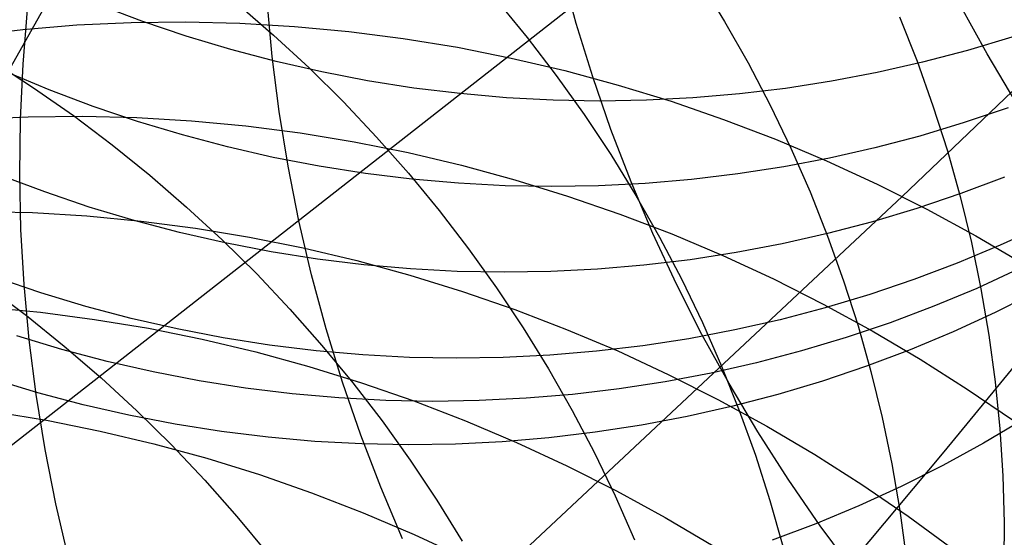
# Model space of a CAD drawing. Header units: millimetres. Extents: x 119 to 175.9, y -203.1 to -153.8.
# Tile 354 of 377: x 162.524 to 163.267, y -157.742 to -157.351. Entities that reach past the tile are written whole.
import ezdxf

# ---------------------------------------------------------------- set-up
doc = ezdxf.new("R2010")
doc.units = ezdxf.units.MM
doc.header["$MEASUREMENT"] = 0
doc.layers.add('Layer 01', color=5, linetype='Continuous', true_color=0x0000ff)
doc.layers.add('Livello 03', color=5, linetype='Continuous', true_color=0x0000ff)

msp = doc.modelspace()

# ---------------------------------------------------------------- linework, layer by layer
at = {"layer": 'Layer 01'}
for p, q in [((163.19007, -157.48448, 53.66773), (163.6876, -157.00891, 55.70576)), ((162.58788, -157.26168, 7.72044), (162.25857, -157.84673, 11.03245)), ((162.94422, -157.35381, 60.90064), (162.93322, -157.31316, 60.89371)), ((163.03716, -157.32154, 15.98706), (163.05604, -157.35231, 15.98236)), ((162.61641, -157.35215, 8.12244), (162.58337, -157.33968, 8.12139)), ((162.68826, -157.33876, 17.16435), (162.71588, -157.36267, 17.16204)), ((162.71475, -157.37875, 59.80621), (162.71093, -157.33711, 59.79779)), ((162.884, -157.33636, 16.58532), (162.90705, -157.36442, 16.5816)), ((163.25412, -157.37674, 62.0876), (163.23365, -157.33958, 62.08294)), ((162.52687, -157.38464, 58.788), (162.53031, -157.34329, 58.77821)), ((163.18806, -157.34897, 15.36264), (163.20128, -157.3823, 15.35685)), ((162.52675, -157.35836, 53.8096), (162.56746, -157.35504, 53.79827)), ((162.56746, -157.35504, 53.79827), (162.60835, -157.35315, 53.78724)), ((162.60835, -157.35315, 53.78724), (162.64936, -157.3527, 53.77652)), ((162.64985, -157.36348, 8.12372), (162.61641, -157.35215, 8.12244)), ((162.64936, -157.3527, 53.77652), (162.69044, -157.35368, 53.76612)), ((162.69044, -157.35368, 53.76612), (162.73155, -157.3561, 53.75605)), ((162.73155, -157.3561, 53.75605), (162.77263, -157.35994, 53.74632)), ((162.95662, -157.3941, 60.90725), (162.94422, -157.35381, 60.90064)), ((163.05604, -157.35231, 15.98236), (163.07385, -157.38368, 15.97739)), ((162.48626, -157.3631, 53.8212), (162.52675, -157.35836, 53.8096)), ((162.68364, -157.37366, 8.12521), (162.64985, -157.36348, 8.12372)), ((162.71588, -157.36267, 17.16204), (162.74266, -157.38748, 17.15942)), ((162.77263, -157.35994, 53.74632), (162.81363, -157.36521, 53.73695)), ((162.81363, -157.36521, 53.73695), (162.85451, -157.3719, 53.72795)), ((162.90705, -157.36442, 16.5816), (162.92911, -157.39323, 16.57758)), ((163.27284, -157.36414, 8.18119), (163.23932, -157.37425, 8.17648)), ((162.71776, -157.38268, 8.12692), (162.68364, -157.37366, 8.12521)), ((162.72002, -157.42029, 59.81434), (162.71475, -157.37875, 59.80621)), ((162.85451, -157.3719, 53.72795), (162.89522, -157.38, 53.71933)), ((163.23932, -157.37425, 8.17648), (163.20545, -157.38319, 8.17191)), ((163.27585, -157.41322, 62.09191), (163.25412, -157.37674, 62.0876)), ((162.50407, -157.38236, 17.71764), (162.53478, -157.40241, 17.71656)), ((162.52489, -157.42614, 58.79755), (162.52687, -157.38464, 58.788)), ((162.75215, -157.39052, 8.12884), (162.71776, -157.38268, 8.12692)), ((162.89522, -157.38, 53.71933), (162.9357, -157.38951, 53.7111)), ((163.07385, -157.38368, 15.97739), (163.09056, -157.41562, 15.97216)), ((163.20545, -157.38319, 8.17191), (163.17127, -157.39096, 8.16751)), ((163.20128, -157.3823, 15.35685), (163.21333, -157.41603, 15.35085)), ((162.54664, -157.40407, 8.5082), (162.514, -157.39046, 8.50736)), ((162.74266, -157.38748, 17.15942), (162.76857, -157.41316, 17.15648)), ((162.78678, -157.39718, 8.13097), (162.75215, -157.39052, 8.12884)), ((162.92911, -157.39323, 16.57758), (162.95017, -157.42274, 16.57327)), ((162.9357, -157.38951, 53.7111), (162.97591, -157.4004, 53.70327)), ((163.17127, -157.39096, 8.16751), (163.13682, -157.39754, 8.16327)), ((162.8216, -157.40264, 8.13332), (162.78678, -157.39718, 8.13097)), ((162.9704, -157.434, 60.91353), (162.95662, -157.3941, 60.90725)), ((162.97591, -157.4004, 53.70327), (163.01581, -157.41267, 53.69585)), ((163.13682, -157.39754, 8.16327), (163.10214, -157.40293, 8.1592)), ((162.53478, -157.40241, 17.71656), (162.56478, -157.42348, 17.71514)), ((162.57973, -157.41656, 8.50926), (162.54664, -157.40407, 8.5082)), ((162.85658, -157.4069, 8.13586), (162.8216, -157.40264, 8.13332)), ((162.89167, -157.40997, 8.13862), (162.85658, -157.4069, 8.13586)), ((163.06728, -157.40713, 8.1553), (163.03227, -157.41011, 8.15159)), ((163.10214, -157.40293, 8.1592), (163.06728, -157.40713, 8.1553)), ((162.76857, -157.41316, 17.15648), (162.79359, -157.43968, 17.15323)), ((162.92682, -157.41182, 8.14157), (162.89167, -157.40997, 8.13862)), ((162.962, -157.41246, 8.14472), (162.92682, -157.41182, 8.14157)), ((162.99717, -157.41189, 8.14806), (162.962, -157.41246, 8.14472)), ((163.03227, -157.41011, 8.15159), (162.99717, -157.41189, 8.14806)), ((163.01581, -157.41267, 53.69585), (163.05533, -157.4263, 53.68884)), ((163.09056, -157.41562, 15.97216), (163.10613, -157.44807, 15.96668)), ((162.61321, -157.42791, 8.51056), (162.57973, -157.41656, 8.50926)), ((162.72673, -157.46168, 59.82217), (162.72002, -157.42029, 59.81434)), ((162.95017, -157.42274, 16.57327), (162.97018, -157.45293, 16.56869)), ((163.21333, -157.41603, 15.35085), (163.22419, -157.45013, 15.34462)), ((163.27013, -157.41752, 8.57444), (163.23696, -157.42878, 8.56944)), ((162.49, -157.42622, 53.50131), (162.53082, -157.42437, 53.49013)), ((162.52435, -157.46774, 58.80684), (162.52489, -157.42614, 58.79755)), ((162.53082, -157.42437, 53.49013), (162.57177, -157.42396, 53.47926)), ((162.56478, -157.42348, 17.71514), (162.59406, -157.44553, 17.71339)), ((162.57177, -157.42396, 53.47926), (162.61279, -157.42497, 53.46871)), ((162.61279, -157.42497, 53.46871), (162.65384, -157.42742, 53.45849)), ((162.64705, -157.43811, 8.51207), (162.61321, -157.42791, 8.51056)), ((162.65384, -157.42742, 53.45849), (162.69486, -157.4313, 53.44863)), ((163.05533, -157.4263, 53.68884), (163.09443, -157.44128, 53.68226)), ((163.23696, -157.42878, 8.56944), (163.20341, -157.43889, 8.56459)), ((162.68121, -157.44714, 8.51381), (162.64705, -157.43811, 8.51207)), ((162.69486, -157.4313, 53.44863), (162.7358, -157.4366, 53.43912)), ((162.7358, -157.4366, 53.43912), (162.77662, -157.44332, 53.42998)), ((162.98556, -157.47344, 60.91947), (162.9704, -157.434, 60.91353)), ((162.59406, -157.44553, 17.71339), (162.62256, -157.46854, 17.71131)), ((162.77662, -157.44332, 53.42998), (162.81727, -157.45145, 53.42123)), ((162.79359, -157.43968, 17.15323), (162.81767, -157.46701, 17.14967)), ((163.09443, -157.44128, 53.68226), (163.13308, -157.45758, 53.67612)), ((163.20341, -157.43889, 8.56459), (163.1695, -157.44783, 8.55991)), ((162.71565, -157.455, 8.51577), (162.68121, -157.44714, 8.51381)), ((162.81727, -157.45145, 53.42123), (162.8577, -157.46098, 53.41286)), ((162.97018, -157.45293, 16.56869), (162.98914, -157.48375, 16.56383)), ((163.10613, -157.44807, 15.96668), (163.12057, -157.48101, 15.96096)), ((163.1695, -157.44783, 8.55991), (163.13528, -157.45559, 8.55538)), ((163.22419, -157.45013, 15.34462), (163.23385, -157.48454, 15.33819)), ((162.75033, -157.46167, 8.51795), (162.71565, -157.455, 8.51577)), ((163.13528, -157.45559, 8.55538), (163.10079, -157.46216, 8.55103)), ((163.13308, -157.45758, 53.67612), (163.17121, -157.47519, 53.67041)), ((162.52528, -157.50939, 58.81585), (162.52435, -157.46774, 58.80684)), ((162.73488, -157.50287, 59.8297), (162.72673, -157.46168, 59.82217)), ((162.78519, -157.46715, 8.52034), (162.75033, -157.46167, 8.51795)), ((162.82022, -157.47143, 8.52295), (162.78519, -157.46715, 8.52034)), ((162.81767, -157.46701, 17.14967), (162.84079, -157.49512, 17.14581)), ((162.8577, -157.46098, 53.41286), (162.89786, -157.4719, 53.4049)), ((163.06608, -157.46755, 8.54686), (163.03117, -157.47173, 8.54286)), ((163.10079, -157.46216, 8.55103), (163.06608, -157.46755, 8.54686)), ((162.54321, -157.48113, 8.88604), (162.51008, -157.46862, 8.88497)), ((162.62256, -157.46854, 17.71131), (162.65026, -157.49249, 17.7089)), ((162.85535, -157.47451, 8.52576), (162.82022, -157.47143, 8.52295)), ((162.89055, -157.47637, 8.52878), (162.85535, -157.47451, 8.52576)), ((162.89786, -157.4719, 53.4049), (162.93769, -157.48419, 53.39735)), ((162.99613, -157.4747, 8.53905), (162.96098, -157.47647, 8.53543)), ((163.00207, -157.51239, 60.92507), (162.98556, -157.47344, 60.91947)), ((163.03117, -157.47173, 8.54286), (162.99613, -157.4747, 8.53905)), ((163.17121, -157.47519, 53.67041), (163.20879, -157.49409, 53.66516)), ((163.26723, -157.46991, 8.95785), (163.23446, -157.48231, 8.95258)), ((162.57674, -157.4925, 8.88735), (162.54321, -157.48113, 8.88604)), ((162.92577, -157.47703, 8.53201), (162.89055, -157.47637, 8.52878)), ((162.96098, -157.47647, 8.53543), (162.92577, -157.47703, 8.53201)), ((163.12057, -157.48101, 15.96096), (163.13385, -157.51439, 15.95501)), ((163.23446, -157.48231, 8.95258), (163.20126, -157.49356, 8.94746)), ((161.90688, -158.68652, 48.95931), (163.19007, -157.48448, 53.66773)), ((162.93769, -157.48419, 53.39735), (162.97716, -157.49785, 53.39023)), ((162.98914, -157.48375, 16.56383), (163.00701, -157.51517, 16.55871)), ((163.23385, -157.48454, 15.33819), (163.2423, -157.51924, 15.33155)), ((162.49308, -157.49568, 53.18236), (162.53404, -157.49673, 53.17168)), ((162.53404, -157.49673, 53.17168), (162.57503, -157.49921, 53.16133)), ((162.61062, -157.50272, 8.88888), (162.57674, -157.4925, 8.88735)), ((162.65026, -157.49249, 17.7089), (162.67712, -157.51733, 17.70617)), ((162.84079, -157.49512, 17.14581), (162.86293, -157.52397, 17.14166)), ((163.20126, -157.49356, 8.94746), (163.16767, -157.50367, 8.9425)), ((163.20879, -157.49409, 53.66516), (163.24577, -157.51425, 53.66035)), ((162.57503, -157.49921, 53.16133), (162.61599, -157.50312, 53.15134)), ((162.64483, -157.51177, 8.89065), (162.61062, -157.50272, 8.88888)), ((162.61599, -157.50312, 53.15134), (162.65688, -157.50845, 53.1417)), ((162.74445, -157.54381, 59.83691), (162.73488, -157.50287, 59.8297)), ((162.97716, -157.49785, 53.39023), (163.01622, -157.51285, 53.38353)), ((163.16767, -157.50367, 8.9425), (163.13372, -157.5126, 8.93771)), ((162.52765, -157.55105, 58.82459), (162.52528, -157.50939, 58.81585)), ((162.67932, -157.51964, 8.89264), (162.64483, -157.51177, 8.89065)), ((162.65688, -157.50845, 53.1417), (162.69764, -157.5152, 53.13244)), ((163.01991, -157.5508, 60.93032), (163.00207, -157.51239, 60.92507)), ((163.29585, -157.50673, 9.33951), (163.26403, -157.52136, 9.33385)), ((162.67712, -157.51733, 17.70617), (162.7031, -157.54305, 17.70312)), ((162.71404, -157.52633, 8.89486), (162.67932, -157.51964, 8.89264)), ((162.69764, -157.5152, 53.13244), (162.73824, -157.52335, 53.12357)), ((163.00701, -157.51517, 16.55871), (163.02377, -157.54715, 16.55332)), ((163.01622, -157.51285, 53.38353), (163.05481, -157.52917, 53.37727)), ((163.13372, -157.5126, 8.93771), (163.09946, -157.52036, 8.93308)), ((163.13385, -157.51439, 15.95501), (163.14595, -157.54817, 15.94882)), ((163.2423, -157.51924, 15.33155), (163.24953, -157.55417, 15.32472)), ((163.24577, -157.51425, 53.66035), (163.2821, -157.53566, 53.65601)), ((162.74895, -157.53182, 8.89729), (162.71404, -157.52633, 8.89486)), ((162.73824, -157.52335, 53.12357), (162.77861, -157.53291, 53.11509)), ((162.86293, -157.52397, 17.14166), (162.88405, -157.55353, 17.13721)), ((163.06494, -157.52693, 8.92863), (163.03018, -157.5323, 8.92436)), ((163.09946, -157.52036, 8.93308), (163.06494, -157.52693, 8.92863)), ((163.26403, -157.52136, 9.33385), (163.2317, -157.53489, 9.32833)), ((162.78402, -157.53612, 8.89995), (162.74895, -157.53182, 8.89729)), ((162.77861, -157.53291, 53.11509), (162.81871, -157.54385, 53.10701)), ((163.03018, -157.5323, 8.92436), (162.99524, -157.53648, 8.92028)), ((163.05481, -157.52917, 53.37727), (163.09289, -157.5468, 53.37145)), ((162.81919, -157.5392, 8.90282), (162.78402, -157.53612, 8.89995)), ((162.85444, -157.54108, 8.9059), (162.81919, -157.5392, 8.90282)), ((162.88971, -157.54175, 8.9092), (162.85444, -157.54108, 8.9059)), ((162.92496, -157.5412, 8.91269), (162.88971, -157.54175, 8.9092)), ((162.96015, -157.53944, 8.91639), (162.92496, -157.5412, 8.91269)), ((162.99524, -157.53648, 8.92028), (162.96015, -157.53944, 8.91639)), ((163.2317, -157.53489, 9.32833), (163.19889, -157.54729, 9.32296)), ((163.27815, -157.53925, 9.52246), (163.24632, -157.55389, 9.51676)), ((162.54034, -157.55732, 9.25663), (162.50677, -157.54593, 9.25531)), ((162.7031, -157.54305, 17.70312), (162.72819, -157.56961, 17.69975)), ((162.75543, -157.58445, 59.84379), (162.74445, -157.54381, 59.83691)), ((162.81871, -157.54385, 53.10701), (162.8585, -157.55616, 53.09935)), ((163.02377, -157.54715, 16.55332), (163.03941, -157.57966, 16.54767)), ((163.09289, -157.5468, 53.37145), (163.13042, -157.56572, 53.36609)), ((163.14595, -157.54817, 15.94882), (163.15686, -157.58232, 15.94241)), ((163.19889, -157.54729, 9.32296), (163.16565, -157.55854, 9.31775)), ((162.50002, -157.55239, 18.24418), (162.52937, -157.57447, 18.24235)), ((162.53147, -157.59266, 58.83303), (162.52765, -157.55105, 58.82459)), ((162.8585, -157.55616, 53.09935), (162.89792, -157.56983, 53.09211)), ((162.88405, -157.55353, 17.13721), (162.90413, -157.58376, 17.13248)), ((163.03907, -157.58862, 60.93522), (163.01991, -157.5508, 60.93032)), ((163.24632, -157.55389, 9.51676), (163.21397, -157.56742, 9.5112)), ((163.24953, -157.55417, 15.32472), (163.25552, -157.58929, 15.31771)), ((163.29166, -157.5563, 9.71134), (163.26035, -157.57204, 9.70546)), ((162.57428, -157.56755, 9.25818), (162.54034, -157.55732, 9.25663)), ((163.16565, -157.55854, 9.31775), (163.13202, -157.56864, 9.3127)), ((162.49906, -157.56803, 52.87868), (162.53997, -157.57196, 52.86858)), ((162.53997, -157.57196, 52.86858), (162.58081, -157.57732, 52.85885)), ((162.60853, -157.57662, 9.25997), (162.57428, -157.56755, 9.25818)), ((162.72819, -157.56961, 17.69975), (162.75235, -157.59698, 17.69606)), ((162.89792, -157.56983, 53.09211), (162.93692, -157.58485, 53.08531)), ((163.13202, -157.56864, 9.3127), (163.09804, -157.57757, 9.30781)), ((163.13042, -157.56572, 53.36609), (163.16735, -157.58589, 53.36118)), ((163.21397, -157.56742, 9.5112), (163.18114, -157.57982, 9.50579)), ((162.52937, -157.57447, 18.24235), (162.55795, -157.59752, 18.24017)), ((162.58081, -157.57732, 52.85885), (162.62153, -157.58408, 52.84948)), ((162.64306, -157.58451, 9.26198), (162.60853, -157.57662, 9.25997)), ((163.09804, -157.57757, 9.30781), (163.06374, -157.58533, 9.3031)), ((163.26035, -157.57204, 9.70546), (163.2285, -157.58668, 9.69972)), ((162.62153, -157.58408, 52.84948), (162.66207, -157.59226, 52.84051)), ((162.67783, -157.59121, 9.26423), (162.64306, -157.58451, 9.26198)), ((162.76782, -157.62474, 59.85034), (162.75543, -157.58445, 59.84379)), ((162.90413, -157.58376, 17.13248), (162.92315, -157.61462, 17.12746)), ((162.93692, -157.58485, 53.08531), (162.97547, -157.60119, 53.07895)), ((163.06374, -157.58533, 9.3031), (163.02917, -157.5919, 9.29857)), ((163.03941, -157.57966, 16.54767), (163.0539, -157.61264, 16.54177)), ((163.18114, -157.57982, 9.50579), (163.14788, -157.59108, 9.50054)), ((163.15686, -157.58232, 15.94241), (163.16657, -157.61678, 15.93579)), ((163.16735, -157.58589, 53.36118), (163.20364, -157.60731, 53.35674)), ((163.2285, -157.58668, 9.69972), (163.19613, -157.60021, 9.69412)), ((162.55613, -157.60003, 9.44056), (162.52218, -157.58979, 9.439)), ((162.53674, -157.63417, 58.84117), (162.53147, -157.59266, 58.83303)), ((162.66207, -157.59226, 52.84051), (162.7024, -157.60183, 52.83193)), ((162.71279, -157.59672, 9.2667), (162.67783, -157.59121, 9.26423)), ((163.02917, -157.5919, 9.29857), (162.99437, -157.59727, 9.29423)), ((163.05951, -157.6258, 60.93975), (163.03907, -157.58862, 60.93522)), ((163.14788, -157.59108, 9.50054), (163.11423, -157.60118, 9.49545)), ((163.25552, -157.58929, 15.31771), (163.26028, -157.62458, 15.31051)), ((162.59041, -157.6091, 9.44236), (162.55613, -157.60003, 9.44056)), ((162.55795, -157.59752, 18.24017), (162.58573, -157.62149, 18.23766)), ((162.7479, -157.60102, 9.2694), (162.71279, -157.59672, 9.2667)), ((162.78312, -157.60412, 9.27232), (162.7479, -157.60102, 9.2694)), ((162.75235, -157.59698, 17.69606), (162.77554, -157.62512, 17.69207)), ((162.95938, -157.60143, 9.29007), (162.92425, -157.6044, 9.28611)), ((162.99437, -157.59727, 9.29423), (162.95938, -157.60143, 9.29007)), ((162.97547, -157.60119, 53.07895), (163.0135, -157.61884, 53.07303)), ((163.11423, -157.60118, 9.49545), (163.08023, -157.61011, 9.49053)), ((163.19613, -157.60021, 9.69412), (163.16328, -157.61262, 9.68868)), ((162.62496, -157.617, 9.44439), (162.59041, -157.6091, 9.44236)), ((162.7024, -157.60183, 52.83193), (162.74245, -157.61279, 52.82377)), ((162.81841, -157.60601, 9.27545), (162.78312, -157.60412, 9.27232)), ((162.85372, -157.60668, 9.2788), (162.81841, -157.60601, 9.27545)), ((162.88902, -157.60615, 9.28235), (162.85372, -157.60668, 9.2788)), ((162.92425, -157.6044, 9.28611), (162.88902, -157.60615, 9.28235)), ((163.20364, -157.60731, 53.35674), (163.23924, -157.62994, 53.35277)), ((162.74245, -157.61279, 52.82377), (162.78219, -157.62512, 52.81601)), ((162.92315, -157.61462, 17.12746), (162.94109, -157.64609, 17.12217)), ((163.08023, -157.61011, 9.49053), (163.04591, -157.61787, 9.48578)), ((163.0539, -157.61264, 16.54177), (163.06723, -157.64607, 16.53564)), ((163.16328, -157.61262, 9.68868), (163.13001, -157.62388, 9.68339)), ((162.53787, -157.63278, 9.62305), (162.50389, -157.62253, 9.62148)), ((162.58573, -157.62149, 18.23766), (162.61267, -157.64637, 18.23482)), ((162.65975, -157.62371, 9.44665), (162.62496, -157.617, 9.44439)), ((162.69474, -157.62922, 9.44914), (162.65975, -157.62371, 9.44665)), ((163.04591, -157.61787, 9.48578), (163.01132, -157.62443, 9.48122)), ((163.0135, -157.61884, 53.07303), (163.05099, -157.63776, 53.06757)), ((163.13001, -157.62388, 9.68339), (163.09633, -157.63398, 9.67827)), ((163.16657, -157.61678, 15.93579), (163.17506, -157.65153, 15.92896)), ((162.72987, -157.63353, 9.45185), (162.69474, -157.62922, 9.44914)), ((162.78158, -157.66463, 59.85654), (162.76782, -157.62474, 59.85034)), ((162.77554, -157.62512, 17.69207), (162.79775, -157.65401, 17.68777)), ((162.78219, -157.62512, 52.81601), (162.82156, -157.63881, 52.80869)), ((162.9765, -157.6298, 9.47684), (162.94149, -157.63397, 9.47266)), ((163.01132, -157.62443, 9.48122), (162.9765, -157.6298, 9.47684)), ((163.08122, -157.66231, 60.94391), (163.05951, -157.6258, 60.93975)), ((163.23924, -157.62994, 53.35277), (163.27411, -157.65375, 53.34927)), ((163.26028, -157.62458, 15.31051), (163.26379, -157.65997, 15.30315)), ((162.54345, -157.67554, 58.849), (162.53674, -157.63417, 58.84117)), ((162.57217, -157.64186, 9.62485), (162.53787, -157.63278, 9.62305)), ((162.76512, -157.63664, 9.45478), (162.72987, -157.63353, 9.45185)), ((162.80043, -157.63853, 9.45794), (162.76512, -157.63664, 9.45478)), ((162.83576, -157.63921, 9.46131), (162.80043, -157.63853, 9.45794)), ((162.82156, -157.63881, 52.80869), (162.86053, -157.65384, 52.8018)), ((162.87108, -157.63868, 9.46489), (162.83576, -157.63921, 9.46131)), ((162.90634, -157.63693, 9.46867), (162.87108, -157.63868, 9.46489)), ((162.94149, -157.63397, 9.47266), (162.90634, -157.63693, 9.46867)), ((163.05099, -157.63776, 53.06757), (163.08787, -157.65795, 53.06258)), ((163.09633, -157.63398, 9.67827), (163.06231, -157.64291, 9.67331)), ((162.60675, -157.64976, 9.62689), (162.57217, -157.64186, 9.62485)), ((162.94109, -157.64609, 17.12217), (162.95791, -157.67811, 17.11661)), ((163.06231, -157.64291, 9.67331), (163.02797, -157.65067, 9.66854)), ((163.06723, -157.64607, 16.53564), (163.07939, -157.6799, 16.52926)), ((162.50395, -157.64668, 52.57618), (162.54462, -157.65346, 52.56674)), ((162.54462, -157.65346, 52.56674), (162.58512, -157.66166, 52.55769)), ((162.64156, -157.65648, 9.62916), (162.60675, -157.64976, 9.62689)), ((162.61267, -157.64637, 18.23482), (162.63873, -157.67212, 18.23165)), ((163.02797, -157.65067, 9.66854), (162.99335, -157.65723, 9.66395)), ((163.17506, -157.65153, 15.92896), (163.18233, -157.68651, 15.92193)), ((163.28163, -157.65301, 10.44456), (163.25147, -157.6709, 10.43826)), ((162.67657, -157.662, 9.63166), (162.64156, -157.65648, 9.62916)), ((162.79775, -157.65401, 17.68777), (162.81894, -157.68361, 17.68318)), ((162.86053, -157.65384, 52.8018), (162.89903, -157.67019, 52.79536)), ((162.99335, -157.65723, 9.66395), (162.95851, -157.6626, 9.65954)), ((163.08787, -157.65795, 53.06258), (163.12412, -157.67938, 53.05805)), ((163.26379, -157.65997, 15.30315), (163.26605, -157.69543, 15.29563)), ((162.58512, -157.66166, 52.55769), (162.62541, -157.67124, 52.54904)), ((162.71173, -157.66631, 9.63439), (162.67657, -157.662, 9.63166)), ((162.74699, -157.66942, 9.63734), (162.71173, -157.66631, 9.63439)), ((162.79672, -157.70408, 59.8624), (162.78158, -157.66463, 59.85654)), ((162.92348, -157.66677, 9.65533), (162.88831, -157.66973, 9.65132)), ((162.95851, -157.6626, 9.65954), (162.92348, -157.66677, 9.65533)), ((163.10416, -157.69809, 60.9477), (163.08122, -157.66231, 60.94391)), ((162.55158, -157.7167, 58.8565), (162.54345, -157.67554, 58.849)), ((162.62541, -157.67124, 52.54904), (162.66542, -157.68221, 52.54079)), ((162.63873, -157.67212, 18.23165), (162.6639, -157.69872, 18.22815)), ((162.78233, -157.67132, 9.64052), (162.74699, -157.66942, 9.63734)), ((162.81769, -157.672, 9.64391), (162.78233, -157.67132, 9.64052)), ((162.85303, -157.67147, 9.64751), (162.81769, -157.672, 9.64391)), ((162.88831, -157.66973, 9.65132), (162.85303, -157.67147, 9.64751)), ((162.89903, -157.67019, 52.79536), (162.93702, -157.68785, 52.78937)), ((163.25147, -157.6709, 10.43826), (163.22069, -157.68774, 10.43208)), ((162.66542, -157.68221, 52.54079), (162.70512, -157.69456, 52.53297)), ((162.95791, -157.67811, 17.11661), (162.97361, -157.71066, 17.11079)), ((163.07939, -157.6799, 16.52926), (163.09035, -157.71409, 16.52266)), ((163.12412, -157.67938, 53.05805), (163.15968, -157.70201, 53.054)), ((162.81894, -157.68361, 17.68318), (162.83909, -157.71388, 17.67829)), ((162.93702, -157.68785, 52.78937), (162.97447, -157.70679, 52.78384)), ((163.18233, -157.68651, 15.92193), (163.18836, -157.72169, 15.91471)), ((163.22069, -157.68774, 10.43208), (163.18931, -157.70349, 10.42604)), ((162.70512, -157.69456, 52.53297), (162.74445, -157.70825, 52.52558)), ((163.12832, -157.7331, 60.95111), (163.10416, -157.69809, 60.9477)), ((163.26605, -157.69543, 15.29563), (163.26707, -157.73091, 15.28796)), ((162.6639, -157.69872, 18.22815), (162.68813, -157.72612, 18.22433)), ((162.81321, -157.74303, 59.8679), (162.79672, -157.70408, 59.8624)), ((163.18931, -157.70349, 10.42604), (163.15738, -157.71815, 10.42015)), ((163.15968, -157.70201, 53.054), (163.1945, -157.72583, 53.05042)), ((162.74445, -157.70825, 52.52558), (162.78337, -157.72329, 52.51863)), ((162.97361, -157.71066, 17.11079), (162.98816, -157.74369, 17.10471)), ((162.97447, -157.70679, 52.78384), (163.01131, -157.72698, 52.77877)), ((162.56114, -157.75762, 58.86368), (162.55158, -157.7167, 58.8565)), ((162.83909, -157.71388, 17.67829), (162.85818, -157.74478, 17.67311)), ((163.09035, -157.71409, 16.52266), (163.1001, -157.74861, 16.51584)), ((163.15738, -157.71815, 10.42015), (163.12493, -157.7317, 10.4144)), ((162.68813, -157.72612, 18.22433), (162.71139, -157.7543, 18.22019)), ((162.78337, -157.72329, 52.51863), (162.82183, -157.73965, 52.51213)), ((163.01131, -157.72698, 52.77877), (163.04752, -157.74841, 52.77418)), ((163.18836, -157.72169, 15.91471), (163.19315, -157.75702, 15.90731)), ((163.1945, -157.72583, 53.05042), (163.22856, -157.75081, 53.04733)), ((163.12493, -157.7317, 10.4144), (163.09201, -157.74411, 10.40881)), ((163.15365, -157.76731, 60.95414), (163.12832, -157.7331, 60.95111)), ((163.26707, -157.73091, 15.28796), (163.26683, -157.76638, 15.28014)), ((162.82183, -157.73965, 52.51213), (162.85979, -157.75731, 52.50608))]:
    msp.add_line(p, q, dxfattribs=at)
at = {"layer": 'Livello 03'}
for p, q in [((163.81422, -156.65709, 65.06915), (162.00587, -158.07387, 57.22079)), ((163.22175, -157.67724, 64.70127), (163.3081, -157.57191, 64.92668)), ((163.13705, -157.77868, 64.47267), (163.22175, -157.67724, 64.70127))]:
    msp.add_line(p, q, dxfattribs=at)

doc.saveas('drawing.dxf')
